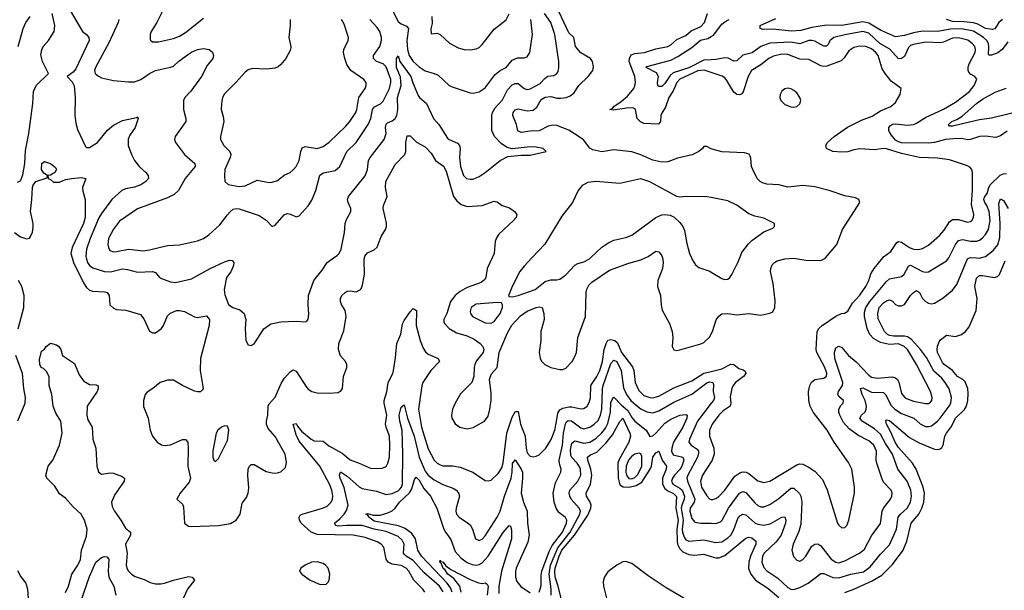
# Model space of a CAD drawing. Header units: inches. Extents: x 1694797 to 1849917, y 907313 to 1017959.
# Tile 691 of 834: x 1835384 to 1841955, y 957783 to 961589. Entities that reach past the tile are written whole.
import ezdxf

# ---------------------------------------------------------------- set-up
doc = ezdxf.new("R2010")
doc.units = ezdxf.units.IN
doc.header["$MEASUREMENT"] = 0
for name, color, linetype in [('B8935', 7, 'Continuous'), ('B8936', 7, 'Continuous'), ('B8945', 7, 'Continuous'), ('B8946', 7, 'Continuous')]:
    doc.layers.add(name, color=color, linetype=linetype)

msp = doc.modelspace()

# ---------------------------------------------------------------- linework, layer by layer
at = {"layer": 'B8935', "color": 5}
for points, elevation in [([(1835734.5, 960000), (1835742.3, 959970), (1835810, 959832.7), (1835830, 959802.7), (1835850, 959784.9), (1835870, 959777.1), (1835953.1, 959773.1), (1835968.2, 959768.2), (1835981.5, 959750), (1835986.5, 959686.5), (1836010, 959664.2), (1836030, 959656.5), (1836092.4, 959652.4), (1836190, 959622), (1836213.7, 959593.7), (1836250, 959510.4), (1836270, 959499.6), (1836290, 959500.8), (1836330, 959529.1), (1836343.2, 959550), (1836370, 959614.2), (1836390, 959631.1), (1836430, 959648.1), (1836450, 959650.2), (1836483.1, 959643.1), (1836550, 959606.9), (1836570, 959601.8), (1836630, 959614.4), (1836651.4, 959590), (1836648.3, 959550), (1836590, 959328), (1836588.2, 959248.2), (1836608, 959130), (1836601.3, 959118.7), (1836590, 959107.8), (1836570, 959105.7), (1836550, 959111), (1836470, 959148.2), (1836410, 959185), (1836370, 959183.6), (1836321.3, 959170), (1836272, 959128), (1836235.6, 959104.4), (1836221.7, 959090), (1836210.1, 959050), (1836209.5, 959009.4), (1836240.7, 958930), (1836254.7, 958850), (1836271.1, 958810), (1836301.3, 958770), (1836330, 958752.7), (1836350, 958748.5), (1836390, 958753.5), (1836470, 958788.3), (1836490, 958788.8), (1836505.3, 958770), (1836508.7, 958730), (1836505.3, 958610), (1836524, 958530), (1836514.9, 958505.1), (1836454.6, 958430), (1836433, 958390), (1836470, 958356.4), (1836478.2, 958338.2), (1836483.6, 958230), (1836510, 958211.4), (1836528.1, 958208.1), (1836710, 958215), (1836791.4, 958228.6), (1836829.9, 958250.1), (1836855.1, 958290), (1836870, 958364.7), (1836898, 958402), (1836909.7, 958430.3), (1836912.8, 958467.2), (1836907.7, 958547.7), (1836909.8, 958590), (1836917.4, 958610), (1836930, 958622.6), (1836950, 958621.3), (1837030, 958576.3), (1837070, 958565.5), (1837095, 958565), (1837126.3, 958573.6), (1837157.8, 958602.2), (1837165, 958635.1), (1837156.9, 958690), (1837090, 958809), (1837041.5, 958861.5), (1837031.3, 958890), (1837031.8, 958910), (1837040.7, 958950), (1837043, 959010), (1837050, 959027.2), (1837088.7, 959071.3), (1837130, 959162.4), (1837150, 959195.8), (1837190, 959240.4), (1837210, 959252.4), (1837230, 959243.8), (1837298.8, 959138.8), (1837310, 959125.3), (1837334, 959110), (1837370, 959100.2), (1837450, 959098), (1837510, 959102.3), (1837530, 959114.9), (1837538, 959130), (1837545.6, 959210), (1837567.4, 959270), (1837568.4, 959290), (1837558.9, 959310), (1837525.9, 959345.9), (1837512.4, 959390), (1837513.5, 959430), (1837546.9, 959513.1), (1837563.5, 959610), (1837555.8, 959650), (1837531.9, 959690), (1837525.1, 959710), (1837524.5, 959730), (1837533.5, 959750), (1837555.6, 959770), (1837570, 959777.6), (1837590, 959780.2), (1837630, 959773.7), (1837659.6, 959790), (1837669.6, 959810), (1837684.8, 959890), (1837684, 959990), (1837686, 960000)], 620), ([(1835828.8, 960000), (1835836.6, 959970), (1835850.2, 959950), (1835873.1, 959933.1), (1835950, 959908.8), (1835990, 959908.2), (1836070, 959926.3), (1836102.8, 959922.8), (1836170, 959904.2), (1836271.3, 959910), (1836290, 959903), (1836318, 959870), (1836330, 959863.1), (1836390, 959839.5), (1836424.9, 959835.1), (1836530, 959861.5), (1836655.6, 959930), (1836750, 959974.4), (1836784.9, 959984.9), (1836803.1, 959983.1), (1836814.3, 959970), (1836812, 959950), (1836792.4, 959907.6), (1836763.9, 959870), (1836748.7, 959790), (1836753.4, 959753.4), (1836778.7, 959690), (1836807.7, 959670), (1836854.3, 959654.3), (1836881.6, 959630), (1836894.4, 959590), (1836888.2, 959530), (1836894, 959450), (1836910, 959421), (1836930, 959414.8), (1836950, 959426), (1837013, 959527), (1837060.5, 959559.5), (1837127, 959573), (1837230, 959578.7), (1837290, 959574), (1837301.2, 959578.8), (1837309.5, 959590.5), (1837314.7, 959625.3), (1837309.7, 959690), (1837312.1, 959750), (1837346.6, 959850), (1837402, 959918), (1837435.3, 959970), (1837479, 960000)], 640), ([(1838537.7, 960000), (1838505, 959930), (1838494.3, 959870), (1838487.3, 959852.7), (1838463.1, 959836.9), (1838370, 959802.1), (1838324.5, 959775.5), (1838290, 959748.3), (1838260.1, 959710), (1838233.9, 959630), (1838215.8, 959590), (1838215.7, 959570), (1838220.4, 959560.4), (1838250, 959528.2), (1838299.7, 959499.7), (1838370, 959481.2), (1838418.1, 959458.1), (1838457.8, 959430), (1838474.8, 959410), (1838481.7, 959390), (1838478, 959370), (1838430, 959310.8), (1838421.3, 959290), (1838416.3, 959270), (1838415, 959210), (1838402, 959170), (1838326.3, 959093.7), (1838289.5, 959030.5), (1838272.8, 958990), (1838265, 958950), (1838267.6, 958930), (1838290, 958892.9), (1838322, 958870), (1838370, 958860.9), (1838410, 958868), (1838485.8, 958910), (1838510, 958945.5), (1838522.5, 958990), (1838530, 959052), (1838530, 959098), (1838520.3, 959190), (1838525.3, 959210), (1838533.7, 959226.3), (1838571.1, 959270), (1838584.4, 959370), (1838639, 959501), (1838668.5, 959551.5), (1838725.5, 959614.5), (1838770, 959644.4), (1838830, 959669.4), (1838850, 959674.3), (1838870, 959668.5), (1838883.2, 959630), (1838884.6, 959590), (1838862.2, 959510), (1838861.8, 959450), (1838851.6, 959370), (1838857.4, 959330), (1838869.3, 959309.3), (1838889.3, 959289.3), (1838928.2, 959268.2), (1838990, 959255.2), (1839010, 959254.9), (1839030, 959264.4), (1839072.3, 959310), (1839090, 959342), (1839099.2, 959370), (1839109, 959470), (1839161.1, 959610), (1839164.7, 959770), (1839168.8, 959791.2), (1839181.6, 959818.4), (1839201.5, 959838.5), (1839320.9, 959919.1), (1839450, 959964.4), (1839530, 959987.1), (1839557.5, 960000)], 620), ([(1838802.8, 960000), (1838750, 959944.7), (1838722.3, 959910), (1838671.7, 959810), (1838646.8, 959746.8), (1838650, 959742), (1838670, 959740.5), (1838710, 959749.2), (1838823.5, 959790), (1838890, 959842.9), (1838930, 959853.4), (1838970, 959852.7), (1838990, 959858.3), (1839030, 959886.3), (1839090, 959951.3), (1839110, 959962), (1839150, 959972.9), (1839186.5, 959993.5), (1839193.5, 960000)], 640), ([(1839673.6, 960000), (1839676.1, 959990), (1839678.7, 959970), (1839674.8, 959930), (1839642.5, 959850), (1839641.6, 959810), (1839661.1, 959750), (1839664.7, 959684.7), (1839672, 959652), (1839721.8, 959561.9), (1839738.6, 959510), (1839743.2, 959470), (1839737.6, 959410), (1839750, 959387), (1839770, 959383.1), (1839790, 959386.5), (1839930, 959425.8), (1839950, 959436), (1839990, 959474), (1840000, 959494.5)], 620), ([(1839867.8, 960000), (1839872, 959990), (1839894, 959954), (1839916.7, 959936.7), (1839990, 959911.3), (1840000, 959905.1)], 640), ([(1835373.8, 959526.2), (1835411.1, 959670), (1835413.4, 959750), (1835399.4, 959810), (1835375.5, 959850)], 620), ([(1838088.9, 957770), (1838075.7, 957790), (1838014.9, 957850), (1837980.9, 957910), (1837963.9, 957930), (1837930, 957948.1), (1837870, 957958.1), (1837844, 957970), (1837830.6, 957990), (1837813.3, 958070), (1837795.6, 958090), (1837770, 958106.4), (1837690, 958135), (1837610, 958151.1), (1837370, 958156.1), (1837330.4, 958170.4), (1837262, 958230), (1837250.8, 958250), (1837248.7, 958270), (1837256.3, 958283.7), (1837268.6, 958291.4), (1837406, 958330), (1837435.5, 958344.5), (1837463.8, 958370), (1837472.3, 958390), (1837474, 958410), (1837466.6, 958450), (1837452.2, 958490), (1837387.9, 958610), (1837250, 958778.6), (1837230, 958819.8), (1837209.4, 958890), (1837230, 958896.5), (1837237.7, 958877.7), (1837264.7, 958844.7), (1837330, 958790.1), (1837350, 958779.8), (1837410, 958778.2), (1837447.6, 958747.6), (1837537.4, 958697.4), (1837590, 958652.9), (1837650, 958632), (1837730, 958594.8), (1837802.7, 958597.3), (1837830, 958608.9), (1837841.2, 958630), (1837852.6, 958670), (1837855.4, 958750), (1837852.7, 958810), (1837829.8, 958870), (1837826.6, 958890), (1837835.4, 958950), (1837817.1, 959030), (1837817.4, 959050), (1837833.9, 959106.1), (1837842.4, 959170), (1837874.1, 959230), (1837879.4, 959250), (1837893.3, 959333.3), (1837901.5, 959430), (1837928.5, 959491.5), (1837939.6, 959560.4), (1837950, 959583.1), (1837990, 959641.1), (1838010, 959662), (1838033.1, 959650), (1838030.1, 959550), (1838056, 959450), (1838077.2, 959397.2), (1838092.6, 959372.6), (1838110, 959358.8), (1838176.9, 959330), (1838185.6, 959310), (1838127.1, 959250), (1838075.7, 959170), (1838067.4, 959147.4), (1838046.7, 958990), (1838066.3, 958870), (1838110, 958726.5), (1838150, 958651.3), (1838170, 958630.2), (1838190, 958619), (1838210, 958613.7), (1838273.1, 958613.1), (1838323.2, 958603.2), (1838408.7, 958570), (1838490, 958515.6), (1838510, 958512.7), (1838530, 958518.3), (1838578.4, 958561.6), (1838601.2, 958598.8), (1838610, 958633.4), (1838634.3, 958830), (1838670, 958937.1), (1838690, 958974.3), (1838694.9, 958974.9), (1838710, 958974.9), (1838726.2, 958890), (1838757.3, 958810), (1838763.4, 958730), (1838770, 958699.5), (1838790, 958677.8), (1838810, 958672.9), (1838830, 958676.5), (1838850, 958687.2), (1838894.6, 958730), (1838931, 958789), (1838954.6, 958850), (1838967.8, 958907.8), (1838974.7, 958965.3), (1838990, 958986.5), (1839010, 958997.3), (1839050, 959007.4), (1839070, 959007.5), (1839130, 958993.8), (1839150, 958996.5), (1839170.8, 959010), (1839184.6, 959035.4), (1839193.2, 959066.8), (1839196.4, 959150), (1839235.8, 959210), (1839255, 959250), (1839273.4, 959310), (1839284.8, 959390), (1839297.4, 959430), (1839310, 959451), (1839330, 959456.4), (1839355, 959450), (1839372.9, 959432.9), (1839400.1, 959370), (1839473.3, 959273.3), (1839482.4, 959250), (1839490.6, 959170), (1839515.9, 959115.9), (1839550, 959083.1), (1839590, 959068.6), (1839610, 959067.6), (1839650, 959078.4), (1839750, 959133.9), (1839870, 959179.9), (1839950, 959230.4), (1840000, 959242.6)], 580), ([(1835690, 957768.5), (1835710.8, 957810), (1835731.5, 957890), (1835772.1, 957950), (1835790, 957988.4), (1835797.2, 958050), (1835830, 958144.4), (1835835, 958190), (1835817.4, 958250), (1835794.6, 958290), (1835740.3, 958340.3), (1835690, 958397.2), (1835650, 958427.3), (1835618, 958478), (1835564.4, 958530), (1835559.1, 958550), (1835575.1, 958610), (1835605.7, 958650), (1835650.9, 958750), (1835668.2, 958830), (1835659.5, 958910), (1835625, 958965), (1835606.8, 959010), (1835599.1, 959090), (1835581.9, 959150), (1835579.9, 959210), (1835562.5, 959242.5), (1835542.8, 959262.8), (1835528.3, 959270), (1835518, 959290), (1835517.2, 959322.8), (1835530, 959378), (1835549.2, 959390.8), (1835562, 959410), (1835590, 959430.8), (1835630, 959420.7), (1835646, 959410), (1835659.1, 959390), (1835671, 959350), (1835750, 959296.3), (1835780.4, 959220.4), (1835810, 959180.5), (1835850, 959154.9), (1835894, 959154), (1835907.3, 959147.3), (1835908.2, 959130), (1835901.1, 959110), (1835833.8, 959010), (1835831.4, 958950), (1835840.1, 958920.1), (1835867.2, 958870), (1835871.8, 958790), (1835892.7, 958730), (1835900.1, 958610), (1835910, 958572), (1835930, 958556.9), (1835990, 958565.8), (1836010, 958563.2), (1836063.1, 958543.1), (1836084.4, 958530), (1836082, 958510), (1836019, 958421), (1835997.6, 958370), (1836001.5, 958341.5), (1836016.4, 958310), (1836059.8, 958250), (1836090, 958196.9), (1836124.4, 958170), (1836123.5, 958150), (1836091.2, 958090), (1836101.1, 958030), (1836095.8, 957950), (1836100.3, 957930), (1836110.9, 957910.9), (1836130.3, 957890), (1836154, 957874), (1836215.2, 957855.2), (1836255.5, 957835.5), (1836290, 957826.7), (1836325.7, 957825.7), (1836350, 957830.2), (1836410, 957851), (1836510, 957874), (1836536.3, 957870), (1836550.4, 957850), (1836504, 957790), (1836449.5, 957670)], 580), ([(1835372.2, 958912.2), (1835419.9, 959030), (1835422.4, 959070), (1835411.8, 959130), (1835403.6, 959230), (1835358.9, 959350)], 620), ([(1838850, 957770.3), (1838858.8, 957790), (1838864.5, 957815.5), (1838864, 957884), (1838868.5, 957910), (1838918.3, 958041.7), (1838938.7, 958081.3), (1839007.1, 958170), (1839033.4, 958230), (1839034.9, 958250), (1839027.4, 958267.4), (1838982.8, 958302.8), (1838964.1, 958330), (1838950.4, 958370.4), (1838945, 958430), (1838959.8, 958500.2), (1838995.3, 958570), (1838997.6, 958590), (1838986.1, 958626.1), (1838983.8, 958650), (1839006.4, 958750), (1839014.3, 958830), (1839027.3, 958892.7), (1839034, 958906), (1839044.9, 958915.1), (1839066.8, 958913.2), (1839130, 958867), (1839150, 958860.4), (1839190, 958871.3), (1839218.4, 958890), (1839244.3, 958915.7), (1839260.5, 958950), (1839269.2, 958990), (1839273.4, 959126.6), (1839278.5, 959150), (1839330, 959296.3), (1839350, 959317.2), (1839370, 959309), (1839398.6, 959250), (1839414.1, 959134.1), (1839433.7, 959090), (1839463.6, 959050), (1839497.3, 959017.3), (1839530, 958992.3), (1839570, 958972.2), (1839610, 958967.5), (1839650, 958980.6), (1839750, 959037.4), (1839870, 959091.2), (1839970, 959166.9), (1839990, 959173.7), (1840000, 959171.9)], 560), ([(1838931.2, 957750), (1838931.8, 957790), (1838917.5, 957890), (1838926.4, 957950), (1838974.6, 958065.4), (1839057.9, 958170), (1839122.7, 958290), (1839126, 958310), (1839119, 958330), (1839065.6, 958390), (1839055.2, 958410), (1839052, 958430), (1839056.6, 958450), (1839109.3, 958510.7), (1839128.3, 958551.7), (1839125.8, 958590), (1839118.3, 958610), (1839105.1, 958630), (1839068.2, 958668.2), (1839062.8, 958682.8), (1839061.1, 958718.9), (1839070, 958764.4), (1839090, 958780.8), (1839150, 958764.7), (1839190, 958770.5), (1839230, 958795.3), (1839270, 958834.1), (1839294.6, 958865.4), (1839310, 958896.5), (1839326.2, 958970), (1839330, 959034.9), (1839339.9, 959060.1), (1839350, 959071.4), (1839399.3, 959019.3), (1839443.1, 958983.1), (1839470, 958935.1), (1839490, 958910.1), (1839565, 958850), (1839590, 958808.2), (1839610, 958813.8), (1839630, 958830.2), (1839690, 958897), (1839730, 958925), (1839790.9, 958950.9), (1839830, 958956.5), (1839839.6, 958950), (1839835.6, 958930), (1839809.6, 958870), (1839748.5, 958770), (1839735.5, 958730), (1839733.8, 958710), (1839746.3, 958686.3), (1839808.9, 958670), (1839817, 958650), (1839803.6, 958610), (1839790.5, 958589.5), (1839753.4, 958550), (1839740.5, 958530), (1839734.9, 958510), (1839742, 958490), (1839790, 958463.5), (1839805.4, 958450), (1839820.6, 958410), (1839819.8, 958390), (1839802.3, 958350), (1839799.2, 958330), (1839811.1, 958250), (1839805.6, 958190), (1839807.9, 958170), (1839818.2, 958138.2), (1839830, 958118.8), (1839850, 958110.1), (1839950, 958119.1), (1840000, 958107.9)], 540), ([(1840000, 959031.4), (1839908.4, 958910), (1839854.6, 958790), (1839850.2, 958770.2), (1839865.3, 958750), (1839904.4, 958724.4), (1839913.3, 958710), (1839914.5, 958694.5), (1839908.4, 958670), (1839842.4, 958550), (1839836.3, 958530), (1839840.5, 958510), (1839889.7, 958390), (1839884.4, 958370), (1839859.7, 958330), (1839857, 958310), (1839870, 958260.9), (1839890, 958236.5), (1839930, 958230.1), (1840000, 958229.6)], 560), ([(1838210, 957772.3), (1838186.3, 957810), (1838081.6, 957901.6), (1838010, 957982.2), (1837963.2, 958010), (1837950, 958023.2), (1837945.3, 958030), (1837949.9, 958090.1), (1837937.4, 958117.4), (1837910, 958142.8), (1837830, 958176.2), (1837750, 958189.7), (1837670, 958215.5), (1837564.7, 958215.3), (1837510, 958209.6), (1837494.8, 958214.8), (1837485.6, 958230), (1837520.6, 958259.4), (1837548.9, 958291.1), (1837564.9, 958315.1), (1837576.1, 958350), (1837549.6, 958469.6), (1837522.9, 958530), (1837519.4, 958550), (1837526.3, 958570), (1837530, 958571.9), (1837570, 958544.2), (1837650, 958472.3), (1837670, 958462.3), (1837764.4, 958444.4), (1837830, 958422.3), (1837870, 958428.2), (1837910, 958446.9), (1837922, 958458), (1837932.5, 958470), (1837938.9, 958490), (1837942.3, 958690), (1837936.9, 958850), (1837921.3, 958910), (1837917.5, 958950), (1837930, 959005.5), (1837950, 959020.7), (1837971.6, 958930), (1838017.5, 958810), (1838050.4, 958670), (1838090, 958578.3), (1838110, 958551.3), (1838150, 958520.1), (1838208, 958488), (1838281, 958461), (1838298, 958450), (1838312.5, 958432.5), (1838319.3, 958410), (1838296.8, 958330), (1838294.7, 958310), (1838300.2, 958290), (1838317.4, 958270), (1838373.8, 958233.9), (1838390, 958218.7), (1838406.9, 958190), (1838427.2, 958127.2), (1838450, 958115.8), (1838470, 958124.2), (1838490, 958147), (1838570, 958271.6), (1838590, 958311.8), (1838619.3, 958410), (1838663.4, 958530), (1838671.8, 958570), (1838672.2, 958627.8), (1838690, 958652.4), (1838731.4, 958591.4), (1838738.8, 958570), (1838740.9, 958530), (1838731.7, 958430), (1838745.5, 958370), (1838771.6, 958310), (1838772.2, 958230), (1838783.5, 958150), (1838775.1, 958104.9), (1838698.1, 957930), (1838693.1, 957910), (1838692.9, 957870), (1838702, 957842), (1838729, 957809), (1838790, 957765.2)], 560), ([(1839014.8, 957654.8), (1838977.8, 957810), (1838958.3, 957870), (1838955.1, 957910), (1838958.3, 957930), (1838983.6, 958010), (1839002.1, 958050), (1839085.8, 958150), (1839175.2, 958284.8), (1839196.2, 958330), (1839197.7, 958350), (1839192.2, 958370), (1839166.2, 958410), (1839163.6, 958430), (1839193.4, 958490), (1839202.1, 958550), (1839196.4, 958590), (1839175.2, 958650), (1839174.2, 958670), (1839194.5, 958685.5), (1839235.7, 958704.3), (1839294.9, 958765.1), (1839339.4, 958820.6), (1839390, 958909.2), (1839409.2, 958930.8), (1839457, 958830), (1839460.5, 958810), (1839449.2, 958770), (1839384.9, 958655.1), (1839376.5, 958630), (1839377.5, 958530), (1839390, 958487), (1839412, 958472), (1839450, 958470), (1839497.4, 958482.6), (1839535.1, 958504.9), (1839591.6, 958590), (1839600.1, 958610), (1839610, 958671), (1839630, 958700.1), (1839650.1, 958710.1), (1839670.9, 958650.9), (1839699.8, 958610), (1839699.1, 958590), (1839673.6, 958530), (1839673.6, 958490), (1839690, 958462.3), (1839710, 958446.6), (1839748.4, 958428.4), (1839767.5, 958407.5), (1839762.8, 958330), (1839778.3, 958250), (1839770.8, 958190), (1839772.3, 958110), (1839775, 958090), (1839790, 958059.4), (1839810, 958040.3), (1839850, 958022.5), (1839890, 958016.9), (1839950, 958022.9), (1840000, 958008.7)], 520), ([(1840000, 958876.3), (1839988.2, 958850), (1839988.8, 958810), (1840000, 958779)], 580), ([(1840000, 958640.1), (1839941, 958550), (1839926.7, 958510), (1839934.6, 958470), (1839970, 958413.2), (1839990, 958391.2), (1840000, 958389.3)], 580), ([(1838271, 957770), (1838259.7, 957799.7), (1838237, 957830), (1838064.9, 958010), (1838041.9, 958050), (1838025.6, 958125.6), (1838002, 958162), (1837956.1, 958196.1), (1837913.2, 958213.2), (1837750, 958243.9), (1837713.7, 958270), (1837715.1, 958275.1), (1837706.4, 958286.4), (1837694, 958290), (1837705.4, 958294.6), (1837743, 958283), (1837790, 958283.7), (1837841.1, 958298.9), (1837870, 958313.7), (1837889.9, 958330.1), (1837919.5, 958370), (1837986.3, 958433.7), (1838000.6, 958459.4), (1838018.8, 958521.2), (1838030, 958537.4), (1838050, 958518.2), (1838082.2, 958462.2), (1838124.8, 958410), (1838168.3, 958330), (1838215.9, 958190), (1838225, 958170), (1838260.8, 958120.8), (1838290, 958040.7), (1838330, 957997.6), (1838370, 957968.5), (1838405, 957955), (1838430, 957951.3), (1838450, 957954.6), (1838470, 957965.5), (1838509.9, 958010), (1838610, 958168.4), (1838650, 958216), (1838659.3, 958210), (1838666.6, 958186.6), (1838667.1, 958127.1), (1838599.6, 957910), (1838581.6, 957810), (1838582.4, 957762.4)], 540), ([(1835772.2, 957650), (1835850, 957876), (1835892.9, 957970), (1835930, 958002.1), (1835950, 958008.9), (1835965.4, 958005.4), (1835978.8, 957990), (1835975.3, 957910), (1835980.1, 957870), (1836013.1, 957810), (1836026.6, 957750)], 560), ([(1838330.4, 957770), (1838320.6, 957810), (1838280.8, 957860.8), (1838242.3, 957890), (1838220.8, 957920.8), (1838210, 957927.5), (1838198.8, 957958.8), (1838188.2, 957970), (1838190, 957984.7), (1838194.6, 957974.6), (1838210, 957970.3), (1838227.2, 957947.2), (1838261.7, 957921.7), (1838390, 957854), (1838446.5, 957833.5), (1838470.7, 957829.3), (1838490, 957832.7), (1838504.4, 957824.4), (1838510.1, 957810), (1838503.7, 957750)], 520), ([(1839817.5, 957730), (1839699.4, 957799.4), (1839579.2, 957879.2), (1839470, 957961.6), (1839430, 957975.1), (1839410, 957972.1), (1839370.2, 957949.8), (1839310, 957905.1), (1839286.3, 957873.7), (1839278, 957842), (1839279.3, 957810), (1839299.6, 957730)], 520), ([(1835370, 957914.9), (1835391.8, 957871.8), (1835425.3, 957830), (1835436.9, 957790), (1835441.6, 957730)], 580)]:
    msp.add_lwpolyline(points, dxfattribs=dict(at, elevation=elevation))
for points, elevation in [([(1838570, 959702.6), (1838430, 959692.3), (1838396.5, 959670), (1838390, 959642), (1838392.2, 959630), (1838406.7, 959610), (1838490, 959566.9), (1838530, 959565.2), (1838550, 959576.5), (1838590.9, 959630), (1838606, 959670), (1838606.8, 959686.8), (1838599.6, 959699.6)], 640), ([(1836750, 958879.7), (1836730, 958871.1), (1836707, 958850), (1836696.5, 958830), (1836672.7, 958712.7), (1836674, 958670), (1836681, 958650), (1836690, 958641), (1836710, 958661), (1836770, 958782), (1836781, 958850), (1836770, 958877)], 640), ([(1839518.2, 958698.2), (1839490, 958691.9), (1839470, 958678.5), (1839447.6, 958650), (1839432.2, 958610), (1839429.1, 958570), (1839433.1, 958550), (1839448.9, 958528.9), (1839470, 958526.9), (1839490, 958535.1), (1839510, 958555.1), (1839536.8, 958610), (1839535.7, 958675.7), (1839530, 958693.6)], 540), ([(1837370, 957973.6), (1837330.8, 957970), (1837288.4, 957950), (1837260.5, 957930), (1837250.6, 957910), (1837267.7, 957890), (1837323.8, 957850), (1837390, 957820.9), (1837430, 957824.4), (1837443.3, 957836.7), (1837449.7, 957850.3), (1837454.3, 957890), (1837442, 957930), (1837426, 957950), (1837410, 957961)], 620)]:
    msp.add_lwpolyline(points, close=True, dxfattribs=dict(at, elevation=elevation))
at = {"layer": 'B8936', "color": 5}
for points, elevation in [([(1835370, 960505.5), (1835390, 960514.9), (1835405, 960555.1), (1835417.6, 960630), (1835423.7, 960716.3), (1835445.8, 960830), (1835471.3, 961030), (1835476.9, 961110), (1835493.5, 961150), (1835577.4, 961230), (1835535.4, 961310), (1835526.3, 961353.7), (1835531.3, 961388.7), (1835542, 961410), (1835577, 961450), (1835614.7, 961510), (1835619.3, 961550), (1835601.5, 961630)], 640), ([(1835374.7, 961410), (1835407.9, 961530), (1835426, 961570), (1835453.4, 961610)], 660), ([(1835722.2, 961650), (1835804, 961510), (1835830.3, 961490.3), (1835846.4, 961470), (1835848.9, 961450), (1835759.6, 961260.4), (1835741.4, 961238.6), (1835701.1, 961210), (1835734.4, 961174.4), (1835747.9, 961147.9), (1835753.9, 961070), (1835752, 960952), (1835758.5, 960898.5), (1835770, 960855.8), (1835823.6, 960743.6), (1835830, 960735.5), (1835850, 960737), (1835904, 960770), (1835970, 960853.1), (1836010, 960885.3), (1836070, 960917), (1836163.1, 960936.9), (1836170, 960942), (1836176, 960930), (1836154.9, 960870), (1836120.4, 960819.5), (1836108.6, 960791.4), (1836107.2, 960750), (1836129.4, 960689.4), (1836150.3, 960650), (1836181.1, 960610), (1836226.7, 960570), (1836241.3, 960550), (1836243.1, 960530), (1836227, 960510), (1836193.1, 960486.9), (1836150, 960471.4), (1836090, 960460.8), (1836065.3, 960450), (1835999.6, 960390), (1835930, 960296.4), (1835913, 960267), (1835854.1, 960130), (1835830, 960058.4), (1835826.3, 960010), (1835828.8, 960000)], 640), ([(1836046.8, 961590), (1836041.5, 961570), (1835981.5, 961438.5), (1835889.2, 961270), (1835882.8, 961250), (1835888.2, 961230), (1835910, 961211.2), (1835930, 961201.4), (1836010, 961182.8), (1836110, 961173.8), (1836150, 961175.4), (1836193.3, 961190), (1836251.6, 961230), (1836289.9, 961250.2), (1836390, 961271.3), (1836410, 961279.7), (1836446.6, 961313.4), (1836510, 961359.8), (1836530, 961373.1), (1836570, 961389.3), (1836610, 961396.5), (1836649.1, 961389.1), (1836672, 961372), (1836677.4, 961350), (1836673.4, 961330), (1836635.8, 961284.2), (1836596.9, 961210), (1836527.1, 961112.9), (1836486.9, 961070), (1836478, 961050), (1836478, 960990), (1836493.8, 960930), (1836492.8, 960910), (1836422, 960810), (1836417.3, 960790), (1836424, 960770), (1836484.9, 960690), (1836552.2, 960630), (1836554.6, 960610), (1836489.2, 960530), (1836443.6, 960450), (1836416.2, 960423.8), (1836370, 960399.9), (1836170, 960328.3), (1836050, 960245.3), (1836010, 960191.1), (1835976.8, 960130), (1835972, 960090), (1835975.9, 960070), (1835986.9, 960050), (1836010, 960041.4), (1836030, 960041.7), (1836110, 960057.7), (1836210, 960047.6), (1836250, 960053.3), (1836370, 960083.2), (1836451.7, 960088.3), (1836570, 960113.8), (1836610, 960130.2), (1836646, 960154), (1836720.3, 960219.7), (1836770, 960288), (1836790, 960308.2), (1836810, 960324.4), (1836830, 960328.5), (1836850, 960327.2), (1836982.6, 960282.6), (1837030, 960252.7), (1837070, 960210.4), (1837090, 960218.4), (1837150, 960288), (1837170, 960296.3), (1837192.5, 960292.5), (1837230, 960274.8), (1837250, 960280.7), (1837310, 960348.2), (1837334.6, 960385.4), (1837361.4, 960450), (1837388, 960552), (1837412.2, 960567.8), (1837490, 960582.2), (1837520.9, 960610), (1837566.5, 960710), (1837630.7, 960770), (1837710.5, 960890), (1837726.6, 960930), (1837737.7, 960990), (1837752.4, 961007.6), (1837792.6, 961027.4), (1837810, 961044.7), (1837852.5, 961130), (1837862.2, 961170), (1837860.5, 961190), (1837830, 961274), (1837810, 961293.4), (1837766.2, 961310), (1837746.2, 961330), (1837745.8, 961350), (1837788.2, 961410), (1837799.4, 961450), (1837799.5, 961470), (1837788.2, 961510), (1837770, 961536.8), (1837721.5, 961590)], 660), ([(1836340.4, 961650), (1836299.5, 961570), (1836262, 961510), (1836254.4, 961490), (1836255.5, 961455.5), (1836270, 961441.6), (1836310, 961440.2), (1836410, 961463.5), (1836450, 961479.2), (1836490, 961503.2), (1836610, 961598.3)], 680), ([(1837190.3, 961590), (1837190.3, 961549.7), (1837180.5, 961470), (1837194.4, 961410), (1837191.6, 961388.5), (1837160.3, 961330), (1837126.7, 961290), (1837110, 961274.7), (1837090, 961265.1), (1837030, 961258.9), (1836937.5, 961262.5), (1836910, 961254.5), (1836890, 961239.5), (1836830, 961171.6), (1836750, 961094.5), (1836738.7, 961070), (1836730.3, 961029.7), (1836728.7, 960990), (1836742.6, 960942.6), (1836746.9, 960910), (1836723.6, 960810), (1836724, 960790), (1836746, 960750), (1836786.5, 960710), (1836792.9, 960690), (1836790, 960669.5), (1836754.3, 960590), (1836750.3, 960550), (1836752.4, 960510), (1836776.3, 960490), (1836850, 960475.6), (1836890, 960481.8), (1836970, 960517.8), (1837050, 960503.8), (1837070, 960504.3), (1837104.2, 960515.8), (1837150, 960551.6), (1837190, 960570.3), (1837212.4, 960590), (1837230, 960610.3), (1837249.8, 960650), (1837260.2, 960710), (1837270, 960734.7), (1837290, 960743.5), (1837370, 960729.2), (1837410, 960743.9), (1837450, 960771.9), (1837561.2, 960878.8), (1837587.5, 960910), (1837626.6, 960970), (1837634.7, 960990), (1837647.5, 961070), (1837689.8, 961130), (1837697.2, 961150), (1837695.8, 961170), (1837681.6, 961190), (1837594.3, 961250), (1837567.6, 961290), (1837553.1, 961330), (1837545.1, 961370), (1837547.2, 961390), (1837577.4, 961450), (1837578.3, 961470), (1837550, 961559.3), (1837532.6, 961590)], 680), ([(1837479, 960000), (1837503.3, 960016.7), (1837516.4, 960030), (1837530, 960057.3), (1837552.1, 960170), (1837556.4, 960230), (1837564.5, 960255.5), (1837594.3, 960310), (1837594.3, 960330), (1837575.4, 960370), (1837571.1, 960390), (1837577.7, 960410), (1837690, 960547.4), (1837706.2, 960590), (1837711.6, 960650), (1837722.8, 960670), (1837817.2, 960790), (1837829, 960830), (1837826, 960870), (1837829, 960891), (1837838.6, 960901.4), (1837870, 960914.5), (1837890, 960928.8), (1837900.4, 960950), (1837907.4, 960990), (1837905.5, 961070), (1837930.7, 961150), (1837924.8, 961204.8), (1837899.9, 961270), (1837898.4, 961330), (1837910, 961347.3), (1837921.6, 961310), (1837994.8, 961210), (1838007.2, 961167.3), (1838043.6, 961083.6), (1838052.8, 961070), (1838099.6, 961030), (1838146.7, 960930), (1838180.7, 960890), (1838239.6, 960799.6), (1838250.4, 960790), (1838305.3, 960765.3), (1838320.2, 960750), (1838324.6, 960730), (1838318.9, 960670), (1838325.9, 960610), (1838346.7, 960550), (1838367.2, 960530), (1838390, 960524.8), (1838410, 960526.3), (1838450, 960542.6), (1838490.5, 960569.5), (1838590, 960650.3), (1838642.8, 960677.2), (1838730, 960685.5), (1838790, 960685.5), (1838898, 960710), (1838878, 960730), (1838830, 960739.6), (1838790, 960740.5), (1838670, 960727), (1838636.8, 960736.8), (1838600.3, 960760.3), (1838552.7, 960810), (1838534.8, 960850), (1838534.8, 960950), (1838539.3, 960970), (1838558.3, 961001.7), (1838606.6, 961053.4), (1838639.9, 961120.1), (1838670, 961155.1), (1838690, 961163.9), (1838710, 961162.7), (1838750, 961129.2), (1838770, 961122.7), (1838790, 961127.1), (1838856.8, 961163.2), (1838890, 961198.9), (1838908.3, 961211.7), (1838950, 961217.6), (1838969.7, 961230.3), (1838977, 961243), (1838982.7, 961270), (1838981.8, 961310), (1838955.3, 961490), (1838928.3, 961570), (1838887.6, 961630)], 640), ([(1837870, 961653.7), (1837910, 961577.3), (1837930, 961560.6), (1837966.1, 961546.1), (1837979, 961530), (1837969, 961451), (1837972.9, 961390), (1837983.1, 961350), (1838010.1, 961310), (1838050, 961273.6), (1838090, 961247.8), (1838150.8, 961230.8), (1838178.1, 961218.1), (1838250, 961150.3), (1838270, 961141.1), (1838390, 961101.2), (1838410, 961098.4), (1838450, 961108.5), (1838490, 961133.8), (1838557.7, 961222.3), (1838589.9, 961250.2), (1838630, 961270.3), (1838670, 961318.3), (1838705.8, 961334.2), (1838750, 961335.6), (1838770, 961341.3), (1838789.7, 961370), (1838806.8, 961490), (1838796.5, 961590)], 660), ([(1838134.2, 961610), (1838137.2, 961562.8), (1838127.9, 961527.9), (1838130, 961494), (1838170, 961498.8), (1838190, 961490.6), (1838251.8, 961431.8), (1838310, 961400.7), (1838350, 961391.1), (1838390, 961388.1), (1838430, 961393.6), (1838450, 961404), (1838470, 961423.6), (1838550, 961526.2), (1838630, 961588.9), (1838650, 961628.2)], 680), ([(1840000, 960727.5), (1839970, 960742), (1839950, 960744), (1839940.7, 960730), (1839915.5, 960710), (1839871.4, 960688.6), (1839774.6, 960665.4), (1839710, 960641.7), (1839670, 960638.1), (1839610, 960652), (1839530, 960688), (1839470, 960706.6), (1839350, 960719.8), (1839270, 960708), (1839210, 960720.2), (1839190, 960731.9), (1839146.5, 960786.5), (1839123.9, 960803.9), (1839050, 960851), (1838970, 960882.5), (1838944.4, 960884.4), (1838910, 960877.8), (1838850, 960847.4), (1838790, 960845.5), (1838730, 960835.9), (1838708.5, 960848.5), (1838700.4, 960890), (1838675.4, 960950), (1838678.2, 960970), (1838690, 960987.7), (1838710, 960994.5), (1838770, 960982), (1838810, 960986), (1838834.5, 961005.5), (1838864.3, 961055.7), (1838890, 961072.5), (1838930, 961076), (1838970, 961065.8), (1838994.9, 961065.1), (1839030.3, 961069.7), (1839058.7, 961081.3), (1839081.3, 961098.7), (1839115.3, 961150), (1839178.3, 961210), (1839209.7, 961250), (1839214.5, 961274.5), (1839207.8, 961310), (1839193.6, 961330), (1839130, 961368.1), (1839093.9, 961410), (1839082.3, 961470), (1839050, 961501.6), (1838983.3, 961643.3)], 620), ([(1840000, 961236), (1839951.3, 961251.3), (1839910, 961248.3), (1839790, 961192.5), (1839770, 961170.6), (1839744.5, 961115.5), (1839716.1, 961070), (1839694.5, 961005.5), (1839670, 960964.7), (1839664.1, 960950), (1839659.8, 960910), (1839648.5, 960891.5), (1839550, 960897.6), (1839526.6, 960906.6), (1839505.2, 960930), (1839494.2, 960990), (1839479.6, 960999.6), (1839450, 961000.5), (1839345.6, 960985.6), (1839322, 960990), (1839341.7, 960998.3), (1839348.4, 961010), (1839397.3, 961042.7), (1839440.7, 961079.3), (1839482, 961130), (1839490, 961148.7), (1839493.4, 961170), (1839489.9, 961210), (1839452.4, 961310), (1839453.9, 961330), (1839465, 961355), (1839490, 961363.5), (1839554.7, 961370), (1839630, 961395.4), (1839710, 961411.1), (1839730, 961421.8), (1839770, 961457.1), (1839830, 961483), (1839865.4, 961514.6), (1839930, 961543.5), (1839954, 961570), (1839974.5, 961630)], 580), ([(1840000, 961322.1), (1839950, 961318.6), (1839850, 961268), (1839745.5, 961234.4), (1839724.2, 961215.8), (1839690, 961162.9), (1839670, 961143.9), (1839650, 961143.5), (1839642.2, 961150), (1839640.2, 961170), (1839648.5, 961210), (1839633.9, 961233.9), (1839564.2, 961270), (1839570, 961275.8), (1839730, 961317.9), (1839777.3, 961342.7), (1839870, 961404), (1839927.6, 961452.4), (1839975.7, 961464.3), (1840000, 961477.1)], 560), ([(1837686, 960000), (1837688.4, 960011.6), (1837706, 960034), (1837750, 960054.9), (1837770, 960072), (1837796.6, 960143.4), (1837824.9, 960190), (1837831.8, 960210), (1837831.7, 960231.7), (1837808.9, 960330), (1837811.1, 960350), (1837836.3, 960410), (1837826, 960470), (1837828.5, 960510), (1837890, 960623.8), (1837954, 960690), (1837961.2, 960710), (1837960.8, 960770), (1837970, 960813.4), (1837990, 960814.6), (1838031.5, 960771.5), (1838090, 960740.7), (1838130, 960698.6), (1838160.2, 960650), (1838212.4, 960612.4), (1838230, 960577.6), (1838280.2, 960410), (1838300.8, 960380.8), (1838330, 960356.1), (1838370, 960343.6), (1838470, 960349.2), (1838550, 960378.3), (1838557.1, 960377.1), (1838570, 960373.7), (1838604, 960350), (1838653.6, 960333.6), (1838685.5, 960310), (1838701.6, 960290), (1838697, 960270), (1838680.3, 960250), (1838582, 960158), (1838565.3, 960134.7), (1838558, 960110), (1838551.7, 960030), (1838537.7, 960000)], 620), ([(1835349.8, 960169.8), (1835390, 960140.1), (1835430, 960126.5), (1835450, 960131.8), (1835457.5, 960142.5), (1835468.9, 960171.1), (1835474.5, 960205.5), (1835473.9, 960230), (1835455.6, 960310), (1835466.3, 960390), (1835469, 960470), (1835473.8, 960486.2), (1835491.3, 960508.7), (1835566.8, 960533.2), (1835569.6, 960550), (1835545.2, 960565.2), (1835530.9, 960590), (1835532.3, 960630), (1835550, 960643.8), (1835590, 960628.7), (1835623.8, 960603.8), (1835630.3, 960590), (1835618.5, 960570), (1835590, 960552.4), (1835571, 960549), (1835573.4, 960530), (1835590, 960523.6), (1835610, 960505.1), (1835650, 960506), (1835690, 960521.9), (1835730, 960530.2), (1835796.7, 960536.7), (1835826, 960530), (1835803.6, 960470), (1835805.3, 960445.2), (1835820.3, 960390), (1835822, 960270), (1835811, 960230), (1835735, 960070), (1835726.6, 960030), (1835734.5, 960000)], 620), ([(1840000, 960402), (1839970, 960407.8), (1839830.4, 960409.6), (1839790, 960405.6), (1839770, 960409.6), (1839590, 960507.3), (1839530, 960528.2), (1839390, 960496.4), (1839230, 960509.6), (1839176.1, 960503.9), (1839137.7, 960482.3), (1839110.2, 960449.8), (1839072.9, 960370), (1839001.2, 960278.8), (1838889.3, 960090.7), (1838802.8, 960000)], 640), ([(1839193.5, 960000), (1839270, 960071.4), (1839310, 960098.5), (1839350, 960119), (1839430, 960135.2), (1839470, 960151.2), (1839630, 960269), (1839670, 960286.5), (1839690, 960288.9), (1839725.3, 960285.2), (1839752.4, 960272.4), (1839790, 960237.1), (1839810.3, 960210), (1839821.8, 960181.8), (1839836.7, 960096.7), (1839855.3, 960030), (1839867.8, 960000)], 640), ([(1839557.5, 960000), (1839578.7, 960010), (1839630, 960044.6), (1839650, 960040.3), (1839659.6, 960030), (1839670, 960014.4), (1839673.6, 960000)], 620)]:
    msp.add_lwpolyline(points, dxfattribs=dict(at, elevation=elevation))
at = {"layer": 'B8945', "color": 5}
for points, elevation in [([(1840000, 959905.1), (1840070, 959862), (1840090, 959856.5), (1840110, 959858), (1840124.2, 959870), (1840136.9, 959890), (1840176.9, 959970), (1840189.1, 960000)], 640), ([(1840000, 958107.9), (1840030, 958101.1), (1840070, 958106.2), (1840110, 958132.2), (1840130, 958151.4), (1840151.1, 958188.9), (1840177.9, 958262.1), (1840190, 958279.7), (1840210, 958290.9), (1840230, 958285.6), (1840290, 958233), (1840310, 958224.6), (1840350, 958217.7), (1840392.9, 958227.1), (1840470, 958270.2), (1840490, 958274), (1840497.4, 958250), (1840495.9, 958230), (1840466.1, 958150), (1840432.8, 958107.2), (1840351.8, 958030), (1840341.1, 958010), (1840337, 957970), (1840350, 957934.9), (1840370, 957913.5), (1840443.4, 957863.4), (1840510, 957800.8), (1840530, 957791.3), (1840550, 957789.1), (1840590, 957801), (1840645.5, 957830), (1840730, 957895.5), (1840750, 957895.6), (1840810, 957868.6), (1840850, 957865.9), (1840930, 957890.6), (1841014.4, 957905.6), (1841061.1, 957938.9), (1841130, 958024.8), (1841190, 958086), (1841235.2, 958190), (1841247, 958270), (1841261.5, 958290), (1841306.5, 958330), (1841328.8, 958370), (1841335.1, 958410), (1841332.3, 958450), (1841307.1, 958510), (1841245.4, 958590), (1841209.4, 958690), (1841162.5, 958762.5), (1841130, 958823.6), (1841090, 958860.1), (1841006.2, 958910), (1840991.8, 958930), (1841001.4, 958950), (1841025.8, 958974.2), (1841034, 958990), (1841036.5, 959010), (1841026.8, 959050), (1841007.1, 959090), (1840994.5, 959130), (1841010, 959134), (1841070, 959103.8), (1841150, 959101.6), (1841165.6, 959085.6), (1841198.2, 959018.2), (1841223.7, 958990), (1841270, 958962), (1841351.2, 958931.2), (1841393.5, 958893.5), (1841430, 958875.7), (1841450, 958874.8), (1841470, 958880.5), (1841509.1, 958910), (1841527.4, 958930), (1841587.8, 959010), (1841597.4, 959030), (1841602.3, 959070), (1841586.7, 959126.7), (1841559.6, 959170), (1841537.7, 959197.7), (1841484.7, 959244.7), (1841436.5, 959336.5), (1841396.7, 959390), (1841336, 959456), (1841310, 959472.8), (1841290, 959477.4), (1841217.3, 959477.3), (1841190, 959482.7), (1841174.8, 959490), (1841154.7, 959510), (1841114.1, 959594.1), (1841111.3, 959630), (1841120.4, 959670), (1841150, 959699.8), (1841170, 959714), (1841190, 959719.4), (1841210, 959711.1), (1841230, 959688.5), (1841250, 959679.7), (1841270, 959680.2), (1841290, 959690.2), (1841329.9, 959750.1), (1841350, 959770.1), (1841370, 959781.6), (1841390, 959770.3), (1841409.4, 959730), (1841430, 959710.2), (1841450, 959698.9), (1841470, 959694.7), (1841490, 959697.6), (1841547.4, 959732.6), (1841610, 959785.2), (1841637.3, 959822.7), (1841710, 959993.4), (1841722.8, 960000)], 540), ([(1840000, 958229.6), (1840030, 958229.3), (1840060.2, 958239.8), (1840072.4, 958250), (1840115.3, 958330), (1840187.9, 958430), (1840210, 958442.7), (1840230, 958436), (1840290, 958365.3), (1840310, 958348.7), (1840330, 958340.1), (1840350, 958340.2), (1840390, 958356.3), (1840450, 958395.1), (1840530, 958465.2), (1840550, 958464.5), (1840587.9, 958427.9), (1840597.4, 958410), (1840605, 958370), (1840596.3, 958223.7), (1840584.3, 958175.7), (1840545.8, 958090), (1840538.3, 958050), (1840549.1, 958009.1), (1840570, 957984), (1840590, 957976.3), (1840610, 957988), (1840630, 958010.5), (1840670, 958077.1), (1840690, 958090.4), (1840710, 958092), (1840730, 958079.5), (1840799.7, 957990), (1840830, 957970.9), (1840850, 957967.2), (1840890, 957979.1), (1840989.9, 958030.1), (1841022, 958058), (1841070, 958145.2), (1841130, 958228.7), (1841140.7, 958310), (1841150, 958330.3), (1841196.1, 958390), (1841205.1, 958410), (1841207.2, 958430), (1841200.4, 958450), (1841150, 958505.1), (1841137.5, 958530), (1841104.3, 958630), (1841099.9, 958650), (1841101.3, 958710), (1841083.4, 958750), (1841050, 958779.9), (1840977.8, 958817.8), (1840919.4, 958859.4), (1840882.1, 958902.1), (1840858.5, 958950), (1840851.9, 958970), (1840851.5, 958990), (1840865, 959015.1), (1840878.9, 959030), (1840881.3, 959050), (1840853.7, 959073.7), (1840843.2, 959090), (1840848.6, 959110), (1840874.3, 959150), (1840877.3, 959170), (1840825, 959330), (1840821, 959370), (1840830, 959400.5), (1840850, 959410.3), (1840870, 959401.7), (1840914.4, 959350), (1840966.7, 959306.7), (1841050, 959217.7), (1841070, 959205), (1841110, 959197.1), (1841206.5, 959206.5), (1841230, 959200.9), (1841242.3, 959190), (1841252, 959172), (1841270, 959096.5), (1841290, 959072.1), (1841303.3, 959063.3), (1841350, 959045.1), (1841430, 959029.2), (1841450, 959029.1), (1841462.4, 959037.6), (1841471.8, 959050), (1841474.4, 959070), (1841463.4, 959110), (1841369.1, 959290), (1841308.6, 959390), (1841287.8, 959410), (1841250, 959427.2), (1841190, 959422.5), (1841130, 959436.2), (1841082.5, 959462.5), (1841057.9, 959490), (1841039.4, 959530), (1841022.1, 959610), (1841021.7, 959638.3), (1841031.9, 959670), (1841057.9, 959710), (1841170, 959842), (1841190, 959859.7), (1841270, 959876.2), (1841288, 959892), (1841315.2, 959944.8), (1841330, 959951.7), (1841410, 959909), (1841430, 959905.1), (1841450, 959907.6), (1841570, 959979.7), (1841583.9, 960000)], 560), ([(1840000, 958389.3), (1840010, 958387.5), (1840030, 958394.5), (1840050, 958408.5), (1840090, 958451), (1840156.4, 958543.6), (1840190, 958567.5), (1840210, 958572.1), (1840233.1, 958570), (1840250, 958561.6), (1840310, 958513.5), (1840350, 958500.9), (1840390, 958511.8), (1840570, 958620.2), (1840590, 958626.5), (1840610, 958624.6), (1840646.8, 958606.8), (1840690, 958577.6), (1840741.6, 958521.6), (1840773.9, 958453.9), (1840842.6, 958230), (1840850, 958216.3), (1840870, 958200.5), (1840890, 958202), (1840904.7, 958215.3), (1840918, 958250), (1840956, 958430), (1840956, 958470), (1840938, 958590), (1840916.4, 958636.4), (1840820.7, 958770), (1840773.6, 958850), (1840679.4, 958970), (1840660.3, 959010), (1840651, 959049), (1840647.4, 959110), (1840656.4, 959150), (1840668, 959172), (1840690, 959189), (1840750, 959197.3), (1840768.6, 959211.4), (1840769.8, 959230.2), (1840757.4, 959270), (1840703.4, 959370), (1840699.9, 959390), (1840707.3, 959510), (1840717.6, 959530), (1840740.1, 959550), (1840830, 959611.7), (1840869.2, 959629.2), (1840887.8, 959632.2), (1840910, 959644.9), (1840942.1, 959697.9), (1840990, 959752.3), (1841030, 959809.2), (1841050.5, 959850), (1841065.4, 959894.6), (1841086.4, 959930), (1841144.8, 960000)], 580), ([(1840000, 959494.5), (1840007.6, 959510), (1840032.2, 959587.8), (1840049, 959611), (1840070, 959626.5), (1840109.8, 959630.2), (1840170, 959619.2), (1840250, 959630.2), (1840330, 959617.4), (1840389.6, 959630.4), (1840410, 959640.7), (1840423.6, 959670), (1840426, 959714), (1840412.9, 959830), (1840395.8, 959910), (1840396.8, 959930), (1840406, 959954), (1840421.7, 959970), (1840439.9, 959980.1), (1840490, 959994.3), (1840550, 959998), (1840630, 959986), (1840730, 959983.6), (1840761.2, 959998.8), (1840762.3, 960000)], 620), ([(1840890, 957769), (1840950, 957789.6), (1841074.3, 957845.7), (1841136.8, 957883.2), (1841210, 957955), (1841280.2, 958050), (1841305.3, 958110), (1841333.6, 958230), (1841385.3, 958290), (1841405.5, 958330), (1841418, 958370), (1841422.7, 958430), (1841413.4, 958470), (1841367.5, 958590), (1841342, 958630), (1841250, 958736.3), (1841226.1, 958770), (1841197.4, 958837.4), (1841168.4, 958890), (1841165.4, 958914.6), (1841170, 958920.3), (1841190, 958915.1), (1841322.1, 958802.2), (1841386.2, 958766.2), (1841490, 958724.6), (1841517.9, 958722.1), (1841536, 958730), (1841546.2, 958750), (1841558.3, 958810), (1841569.2, 958830), (1841603.6, 958876.4), (1841630.5, 958930), (1841690, 958988.7), (1841703, 959010), (1841712.2, 959050), (1841714.6, 959094.6), (1841712.5, 959130), (1841694.4, 959174.4), (1841678.5, 959190), (1841642.2, 959210), (1841608.7, 959250), (1841552.9, 959290), (1841543, 959303), (1841509.9, 959370), (1841506.7, 959390), (1841509.6, 959410.5), (1841520.4, 959439.6), (1841530, 959453.2), (1841570, 959484.9), (1841630, 959476.5), (1841669.5, 959490), (1841696.3, 959510), (1841720.7, 959539.3), (1841767, 959650), (1841774.5, 959730), (1841759.6, 959810), (1841770, 959864.4), (1841790, 959881.6), (1841810, 959883), (1841890, 959870.2), (1841910, 959876.9), (1841923.1, 959890), (1841960.2, 959979.8)], 520), ([(1841769, 960000), (1841790, 959998), (1841796.9, 960000)], 540), ([(1840000, 959242.6), (1840070, 959259.7), (1840130, 959291.4), (1840150, 959288.6), (1840183.3, 959263.3), (1840213.5, 959253.5), (1840224.7, 959244.7), (1840229.3, 959230), (1840215.7, 959210), (1840162, 959170), (1840145.3, 959150), (1840136.1, 959130), (1840126.6, 959073.4), (1840130.7, 959030), (1840126, 959010), (1840079.4, 958980.6), (1840050, 958950.7), (1840006.1, 958890), (1840000, 958876.3)], 580), ([(1840000, 959171.9), (1840010.2, 959170), (1840015, 959155), (1840013.3, 959110), (1840021.2, 959070), (1840014, 959050), (1840000, 959031.4)], 560), ([(1840000, 958779), (1840017.8, 958730), (1840019.6, 958690), (1840006.5, 958650), (1840000, 958640.1)], 580), ([(1840000, 958008.7), (1840030, 958000.1), (1840050, 957998.4), (1840090, 958014.8), (1840230, 958130.9), (1840250, 958136.8), (1840270, 958133.9), (1840297.6, 958110), (1840296.3, 958090), (1840260.3, 958010), (1840249.3, 957970), (1840248.6, 957928.6), (1840262.7, 957890), (1840295.5, 957850), (1840377, 957797), (1840450, 957735.1)], 520)]:
    msp.add_lwpolyline(points, dxfattribs=dict(at, elevation=elevation))
at = {"layer": 'B8946', "color": 5}
for points, elevation in [([(1840000, 961477.1), (1840014.9, 961485.1), (1840070, 961559.1), (1840090, 961575.2), (1840119.6, 961590)], 560), ([(1841977.8, 961442.2), (1841941.4, 961390), (1841912.3, 961367.7), (1841870, 961352.6), (1841852.3, 961352.3), (1841850, 961356), (1841852.3, 961407.7), (1841848.7, 961430), (1841838.2, 961450), (1841816.6, 961470), (1841750, 961512.1), (1841670, 961527.8), (1841595, 961525), (1841510, 961511), (1841410, 961513.5), (1841350, 961502.2), (1841290, 961484), (1841230, 961475), (1841130, 961518.3), (1841050, 961566.4), (1841010, 961575.2), (1840870, 961550.3), (1840767.5, 961552.5), (1840670, 961537.5), (1840597.2, 961517.2), (1840532.2, 961512.2), (1840410, 961524.7), (1840343.5, 961523.5), (1840326.6, 961530), (1840325.2, 961550), (1840430, 961596)], 540), ([(1841943.5, 961590), (1841919.2, 961570), (1841891.6, 961528.4), (1841877.4, 961522.6), (1841830, 961529.5), (1841779.2, 961559.2), (1841750, 961567.6), (1841684.6, 961575.4), (1841610, 961576.5), (1841569.6, 961590)], 520), ([(1841974.3, 960845.7), (1841930, 960813.3), (1841897.7, 960802.3), (1841830, 960811.2), (1841790.1, 960809.9), (1841730, 960789.2), (1841710, 960788.4), (1841670, 960796.3), (1841615.2, 960795.2), (1841563.8, 960790), (1841490.4, 960769.6), (1841450, 960765.3), (1841270, 960767.3), (1841250, 960773.4), (1841230, 960786.3), (1841193.2, 960830), (1841184.2, 960850), (1841185.1, 960870), (1841195.8, 960884.2), (1841210, 960892.4), (1841230, 960893.6), (1841310, 960885.3), (1841349.3, 960890.7), (1841370, 960899.8), (1841430, 960936.8), (1841550, 960992.3), (1841630, 961038.7), (1841723.2, 961110), (1841753.8, 961150), (1841772.8, 961192.8), (1841759.3, 961210), (1841730, 961225.4), (1841718.5, 961238.5), (1841713.6, 961250), (1841713.6, 961270), (1841718.3, 961290), (1841760.6, 961370), (1841763.6, 961390), (1841757.8, 961410), (1841741, 961430), (1841711.5, 961451.5), (1841650, 961467.7), (1841610, 961464.8), (1841550, 961438.7), (1841530, 961434.5), (1841430, 961438.2), (1841350, 961424.5), (1841330, 961416.5), (1841316.5, 961403.5), (1841290, 961344.5), (1841270, 961329.8), (1841250, 961328.8), (1841192.3, 961392.3), (1841125.5, 961430), (1841050, 961498.5), (1841010, 961510.6), (1840891, 961489), (1840818.3, 961470), (1840792.7, 961450), (1840778.1, 961421.9), (1840767.5, 961412.5), (1840750, 961412.7), (1840690, 961446.8), (1840670, 961450.8), (1840650, 961449.4), (1840590, 961427.8), (1840530, 961438.8), (1840390, 961432), (1840330.2, 961410), (1840272.8, 961367.2), (1840210, 961352), (1840170, 961314.4), (1840150, 961313.2), (1840112.7, 961332.7), (1840090, 961334.5), (1840030, 961324.3), (1840000, 961322.1)], 560), ([(1841144.8, 960000), (1841150, 960006.2), (1841197.8, 960042.2), (1841237.2, 960102.8), (1841250, 960110.2), (1841270, 960105), (1841323.6, 960070), (1841350, 960059.2), (1841383, 960057), (1841410, 960062.7), (1841450, 960085.2), (1841523.5, 960150), (1841554.3, 960185.7), (1841590, 960240.2), (1841610, 960256.5), (1841650, 960256), (1841710, 960239.1), (1841730, 960243.1), (1841738.7, 960250), (1841750.6, 960269.4), (1841752.4, 960290), (1841736.6, 960356.6), (1841743.4, 960450), (1841742.7, 960570), (1841738, 960590), (1841725.5, 960605.5), (1841710, 960615.1), (1841590, 960654.1), (1841510, 960665), (1841389.4, 960669.4), (1841270, 960696.6), (1841170, 960728.6), (1841150, 960730.8), (1841090, 960721), (1840990, 960727.6), (1840950, 960721.4), (1840910, 960707.8), (1840870, 960704.2), (1840810, 960710.5), (1840768.9, 960730), (1840763.7, 960750), (1840775.9, 960770), (1840820.5, 960810), (1840907.9, 960872.1), (1841001.9, 960918.1), (1841074, 960946), (1841130, 960980.1), (1841196.9, 961010), (1841230, 961036.4), (1841261, 961090), (1841266.6, 961130), (1841199.9, 961179.9), (1841159.3, 961230), (1841140.7, 961260.7), (1841112.5, 961350), (1841098.3, 961370), (1841070, 961393.7), (1841030, 961411), (1840990, 961412.5), (1840950, 961404), (1840918.3, 961381.6), (1840885.9, 961334.1), (1840866.2, 961313.8), (1840770, 961279.5), (1840750, 961276.8), (1840730, 961280.2), (1840650, 961322.7), (1840590, 961325.7), (1840510, 961356.7), (1840470, 961358.5), (1840414, 961346), (1840383.2, 961330), (1840330, 961287.9), (1840268.6, 961250), (1840245, 961210), (1840213, 961107), (1840204.6, 961095.4), (1840190, 961087.6), (1840170, 961090.7), (1840150, 961106.2), (1840104.2, 961184.2), (1840090, 961201.7), (1840073, 961213), (1840000, 961236)], 580), ([(1842070, 960981.6), (1841868.7, 960931.3), (1841790, 960922), (1841610, 960877.7), (1841590, 960878.9), (1841583.5, 960890), (1841605.8, 960910), (1841637.4, 960922.6), (1841674.9, 960945.1), (1841770.6, 961030), (1841810, 961058.4), (1841894.6, 961105.4), (1841968, 961132)], 540), ([(1840762.3, 960000), (1840836.8, 960090), (1840875.5, 960190), (1840991.8, 960370), (1840985.2, 960390), (1840961.3, 960401.3), (1840890, 960414.5), (1840786, 960450), (1840690, 960475.1), (1840610, 960483.1), (1840510, 960471.8), (1840450, 960486.6), (1840371.3, 960491.3), (1840341.3, 960501.3), (1840325.6, 960510), (1840306, 960530), (1840276.2, 960590), (1840267.6, 960610), (1840264.5, 960664.5), (1840259.6, 960679.6), (1840251.4, 960691.4), (1840221.3, 960701.3), (1840070, 960707.3), (1840005, 960725), (1840000, 960727.5)], 620), ([(1841583.9, 960000), (1841590, 960008.9), (1841629.2, 960090), (1841650, 960115.3), (1841676.5, 960123.5), (1841730, 960111.7), (1841768.9, 960111.1), (1841790, 960118.7), (1841810, 960132.9), (1841830, 960155.6), (1841848.8, 960190), (1841861.2, 960250), (1841853.6, 960310), (1841838.9, 960350), (1841825.8, 960370), (1841819.5, 960390), (1841821.4, 960398.6), (1841824.6, 960410), (1841840.1, 960430), (1841851.8, 960470), (1841863.2, 960490), (1841927.8, 960552.3), (1841950, 960561.6), (1841970, 960562.5)], 560), ([(1840189.1, 960000), (1840203.9, 960036.1), (1840247.2, 960092.8), (1840270, 960116.5), (1840350, 960173), (1840410, 960198), (1840422, 960210), (1840422, 960230), (1840350, 960265.1), (1840290, 960278.3), (1840250, 960293.7), (1840170, 960352), (1840110, 960380.9), (1840000, 960402)], 640), ([(1841796.9, 960000), (1841830, 960009.5), (1841881.8, 960050), (1841912.4, 960087.6), (1841924.3, 960135.7), (1841928.2, 960230), (1841917.7, 960362.3), (1841930, 960394.3), (1841950, 960383.6), (1841981.5, 960330)], 540), ([(1841722.8, 960000), (1841730, 960003.7), (1841769, 960000)], 540)]:
    msp.add_lwpolyline(points, dxfattribs=dict(at, elevation=elevation))
at = {"layer": 'B8946', "color": 5, "elevation": 620}
msp.add_lwpolyline([(1840510, 961131.6), (1840490, 961127.6), (1840470, 961113.3), (1840458.9, 961090), (1840457.7, 961070), (1840464, 961050), (1840490, 961024.3), (1840530, 961008.1), (1840550, 961006.3), (1840570, 961010.2), (1840591.2, 961028.8), (1840597.4, 961050), (1840591.7, 961070), (1840570, 961100.4), (1840550, 961117.4), (1840530, 961127.7)], close=True, dxfattribs=at)

doc.saveas('drawing.dxf')
